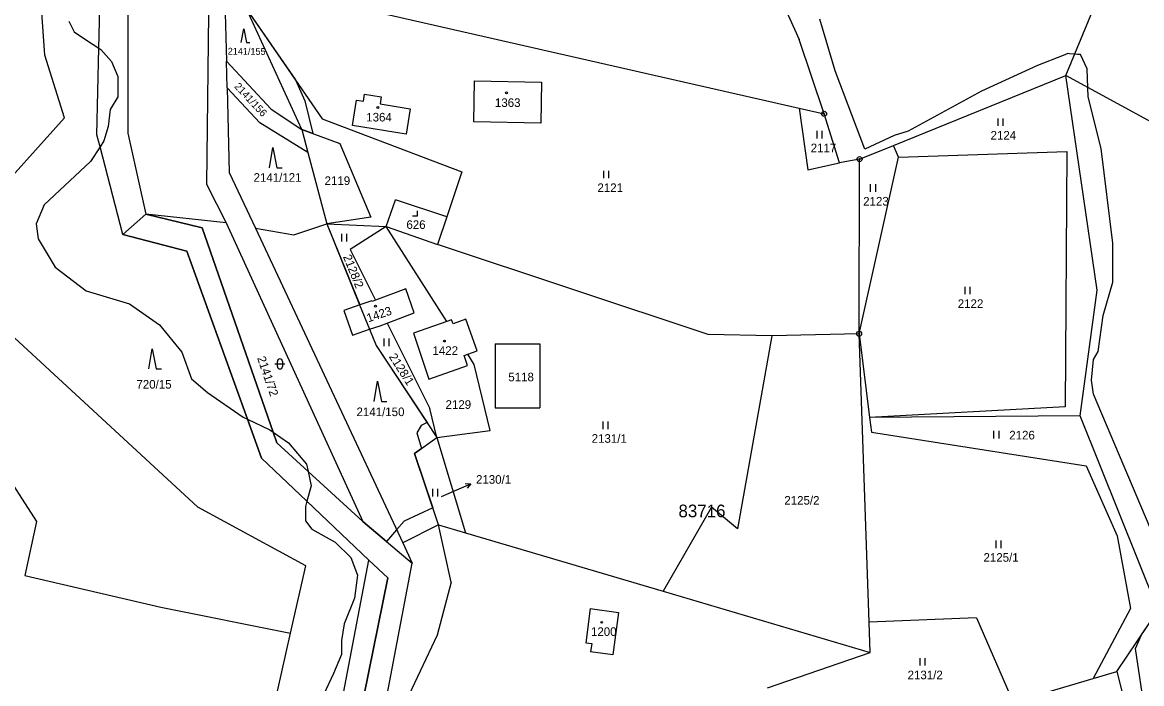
# Model space of a CAD drawing. Extents: x -439246 to -433691, y -1130252 to -1121148.
# Drawn here: x -435711.9 to -435490.6, y -1124629 to -1124498.3 of the extents above; entities that cross this region are included whole.
import ezdxf

# ---------------------------------------------------------------- set-up
doc = ezdxf.new("R2010")
doc.units = 0
for name, color, linetype in [('Vrstva 1', 7, 'Continuous'), ('Vrstva 16', 7, 'Continuous'), ('Vrstva 18', 7, 'Continuous'), ('Vrstva 19', 7, 'Continuous'), ('Vrstva 24', 7, 'Continuous'), ('Vrstva 25', 7, 'Continuous'), ('Vrstva 3', 7, 'Continuous'), ('Vrstva 37', 7, 'Continuous'), ('Vrstva 4', 7, 'Continuous'), ('Vrstva 52', 7, 'Continuous'), ('Vrstva 53', 7, 'Continuous'), ('Vrstva 6', 7, 'Continuous')]:
    doc.layers.add(name, color=color, linetype=linetype)

msp = doc.modelspace()

# ---------------------------------------------------------------- linework, layer by layer
at = {"layer": 'Vrstva 1'}
for p, q in [((-435671.53, -1124505.98), (-435662.67, -1124515.45)), ((-435622.63, -1124517.96), (-435622.46, -1124509.85)), ((-435622.46, -1124509.85), (-435609.21, -1124510.12)), ((-435609.21, -1124510.12), (-435609.37, -1124518.23)), ((-435664.93, -1124518.15), (-435671.39, -1124511.26)), ((-435671.39, -1124511.26), (-435670.96, -1124527.98)), ((-435644.45, -1124513.87), (-435644.23, -1124512.49)), ((-435644.23, -1124512.49), (-435640.9, -1124513.03)), ((-435646.59, -1124518.67), (-435645.78, -1124513.65)), ((-435645.78, -1124513.65), (-435644.45, -1124513.87)), ((-435640.9, -1124513.03), (-435641.12, -1124514.4)), ((-435641.12, -1124514.4), (-435635.2, -1124515.36)), ((-435662.67, -1124515.45), (-435656.62, -1124519.45)), ((-435635.2, -1124515.36), (-435636.01, -1124520.37)), ((-435655.41, -1124524.05), (-435664.93, -1124518.15)), ((-435636.01, -1124520.37), (-435646.59, -1124518.67)), ((-435609.37, -1124518.23), (-435622.63, -1124517.96)), ((-435655.41, -1124524.05), (-435651.7, -1124538.12)), ((-435651.7, -1124538.12), (-435645.18, -1124554.15)), ((-435627.97, -1124557.42), (-435639.94, -1124538.64)), ((-435647.07, -1124543.19), (-435642.03, -1124553.23)), ((-435636.08, -1124550.99), (-435642.03, -1124553.23)), ((-435634.39, -1124555.73), (-435636.08, -1124550.99)), ((-435645.18, -1124554.15), (-435648.31, -1124555.24)), ((-435642.78, -1124553.32), (-435645.18, -1124554.15)), ((-435642.72, -1124553.49), (-435642.78, -1124553.32)), ((-435642.03, -1124553.23), (-435642.72, -1124553.49)), ((-435648.31, -1124555.24), (-435646.62, -1124560.11)), ((-435639.76, -1124557.75), (-435634.39, -1124555.73)), ((-435624.21, -1124556.99), (-435626.72, -1124557.88)), ((-435621.94, -1124563.22), (-435624.21, -1124556.99)), ((-435646.62, -1124560.11), (-435643.23, -1124558.97)), ((-435643.23, -1124558.97), (-435641.12, -1124558.26)), ((-435643.23, -1124558.97), (-435641.93, -1124562.16)), ((-435641.12, -1124558.26), (-435639.76, -1124557.75)), ((-435639.76, -1124557.75), (-435631.29, -1124574.63)), ((-435627.97, -1124557.42), (-435634.57, -1124559.74)), ((-435627.01, -1124557.08), (-435627.97, -1124557.42)), ((-435626.72, -1124557.88), (-435627.01, -1124557.08)), ((-435634.57, -1124559.74), (-435631.49, -1124568.82)), ((-435623.82, -1124563.92), (-435621.94, -1124563.22)), ((-435624.52, -1124564.18), (-435623.82, -1124563.92)), ((-435623.86, -1124566.14), (-435624.52, -1124564.18)), ((-435622.54, -1124565.93), (-435623.82, -1124563.92)), ((-435631.49, -1124568.82), (-435623.86, -1124566.14))]:
    msp.add_line(p, q, dxfattribs=at)
for points in [[(-435505.57, -1124508.83), (-435493.56, -1124479.83)], [(-435566.24, -1124483.98), (-435558.29, -1124501.67)], [(-435671.96, -1124489.3), (-435671.53, -1124505.98)], [(-435668.64, -1124490.1), (-435558.28, -1124515.26)], [(-435675.03, -1124490.95), (-435675.48, -1124530.26)], [(-435696.73, -1124503.38), (-435696.55, -1124495.58)], [(-435690.99, -1124496.36), (-435690.99, -1124520.19)], [(-435656.62, -1124519.45), (-435667.46, -1124495.75)], [(-435667.46, -1124495.75), (-435652.57, -1124517.39)], [(-435553.36, -1124516.38), (-435558.29, -1124501.67)], [(-435697.13, -1124520.51), (-435696.73, -1124503.38)], [(-435671.39, -1124511.26), (-435671.53, -1124505.98)], [(-435539.63, -1124522.62), (-435505.57, -1124508.83)], [(-435416.09, -1124557.58), (-435505.57, -1124508.83)], [(-435499.36, -1124551.23), (-435505.57, -1124508.83)], [(-435558.28, -1124515.26), (-435556.54, -1124527.45)], [(-435558.28, -1124515.26), (-435553.36, -1124516.38)], [(-435550.32, -1124526.05), (-435553.36, -1124516.38)], [(-435656.62, -1124519.45), (-435655.41, -1124524.05)], [(-435656.62, -1124519.45), (-435649.1, -1124522.24)], [(-435652.57, -1124517.39), (-435625, -1124527.86)], [(-435696.51, -1124522.89), (-435697.13, -1124520.51)], [(-435690.99, -1124520.19), (-435687.47, -1124536.23)], [(-435692.03, -1124540.25), (-435696.51, -1124522.89)], [(-435649.1, -1124522.24), (-435643, -1124536.84)], [(-435546.36, -1124525.34), (-435539.63, -1124522.62)], [(-435538.66, -1124524.94), (-435539.63, -1124522.62)], [(-435538.66, -1124524.94), (-435505.36, -1124523.84)], [(-435505.36, -1124523.84), (-435505.71, -1124574.32)], [(-435556.54, -1124527.45), (-435550.32, -1124526.05)], [(-435546.36, -1124525.34), (-435550.32, -1124526.05)], [(-435546.44, -1124559.85), (-435538.66, -1124524.94)], [(-435546.44, -1124559.85), (-435546.36, -1124525.34)], [(-435670.96, -1124527.98), (-435665.8, -1124538.99)], [(-435625, -1124527.86), (-435627.97, -1124536.77)], [(-435675.48, -1124530.26), (-435671.61, -1124537.92)], [(-435687.47, -1124536.23), (-435692.03, -1124540.25)], [(-435687.47, -1124536.23), (-435676.35, -1124538.9)], [(-435671.61, -1124537.92), (-435687.47, -1124536.23)], [(-435643, -1124536.84), (-435651.7, -1124538.12)], [(-435627.97, -1124536.77), (-435629.77, -1124542.18)], [(-435676.35, -1124538.9), (-435662.31, -1124579.29)], [(-435671.61, -1124537.92), (-435644.55, -1124596.95)], [(-435665.8, -1124538.99), (-435658.19, -1124540.27)], [(-435665.8, -1124538.99), (-435636.68, -1124601.19)], [(-435658.19, -1124540.27), (-435651.7, -1124538.12)], [(-435651.7, -1124538.12), (-435639.94, -1124538.64)], [(-435639.94, -1124538.64), (-435647.07, -1124543.19)], [(-435639.94, -1124538.64), (-435629.77, -1124542.18)], [(-435679.38, -1124543.5), (-435692.03, -1124540.25)], [(-435667.34, -1124576.77), (-435679.38, -1124543.5)], [(-435576.29, -1124560.01), (-435629.77, -1124542.18)], [(-435502.7, -1124576.07), (-435499.36, -1124551.23)], [(-435563.66, -1124560.29), (-435576.29, -1124560.01)], [(-435563.66, -1124560.29), (-435570.47, -1124598.43)], [(-435546.44, -1124559.85), (-435563.66, -1124560.29)], [(-435544.43, -1124616.9), (-435546.44, -1124559.85)], [(-435546.44, -1124559.85), (-435544.37, -1124576.4)], [(-435641.93, -1124562.16), (-435629.92, -1124580.34)], [(-435618.41, -1124561.87), (-435618.41, -1124574.51)], [(-435618.41, -1124561.87), (-435609.56, -1124561.87)], [(-435609.56, -1124561.87), (-435609.56, -1124574.51)], [(-435619.35, -1124579), (-435622.54, -1124565.93)], [(-435629.92, -1124580.34), (-435631.29, -1124574.63)], [(-435618.41, -1124574.51), (-435609.56, -1124574.51)], [(-435505.71, -1124574.32), (-435544.37, -1124576.4)], [(-435664.56, -1124584.47), (-435667.34, -1124576.77)], [(-435502.7, -1124576.07), (-435544.37, -1124576.4)], [(-435544.37, -1124576.4), (-435544.01, -1124579.28)], [(-435487.29, -1124614.49), (-435502.7, -1124576.07)], [(-435629.92, -1124580.34), (-435619.35, -1124579)], [(-435662.31, -1124579.29), (-435661.57, -1124581.43)], [(-435634.33, -1124583.55), (-435629.92, -1124580.34)], [(-435629.92, -1124580.34), (-435624.23, -1124599.21)], [(-435544.01, -1124579.28), (-435501.53, -1124585.95)], [(-435661.57, -1124581.43), (-435655.38, -1124587.08)], [(-435629.61, -1124597.62), (-435634.33, -1124583.55)], [(-435655.63, -1124592.95), (-435664.56, -1124584.47)], [(-435655.38, -1124587.08), (-435644.55, -1124596.95)], [(-435501.53, -1124585.95), (-435495.41, -1124599.82)], [(-435643.37, -1124604.6), (-435655.63, -1124592.95)], [(-435575.6, -1124594.15), (-435585.18, -1124610.73)], [(-435570.47, -1124598.43), (-435575.6, -1124594.15)], [(-435644.55, -1124596.95), (-435634.78, -1124605.24)], [(-435627.07, -1124608.98), (-435629.61, -1124597.62)], [(-435629.61, -1124597.62), (-435624.23, -1124599.21)], [(-435636.68, -1124601.19), (-435634.78, -1124605.24)], [(-435624.23, -1124599.21), (-435585.18, -1124610.73)], [(-435495.41, -1124599.82), (-435492.78, -1124614.17)], [(-435647.71, -1124673.2), (-435634.78, -1124605.24)], [(-435639.64, -1124608.14), (-435643.37, -1124604.6)], [(-435652.88, -1124673.42), (-435639.64, -1124608.14)], [(-435627.07, -1124608.98), (-435629.89, -1124619.46)], [(-435585.18, -1124610.73), (-435544.22, -1124622.9)], [(-435599.6, -1124614.18), (-435600.49, -1124620.94)], [(-435599.6, -1124614.18), (-435593.99, -1124614.95)], [(-435492.78, -1124614.17), (-435500.18, -1124628.01)], [(-435495.48, -1124626.62), (-435487.29, -1124614.49)], [(-435593.99, -1124614.95), (-435595.15, -1124623.34)], [(-435523.21, -1124616.01), (-435544.43, -1124616.9)], [(-435523.21, -1124616.01), (-435515.97, -1124632.67)], [(-435544.22, -1124622.9), (-435544.43, -1124616.9)], [(-435629.89, -1124619.46), (-435638.81, -1124638.42)], [(-435600.49, -1124620.94), (-435599.3, -1124621.11)], [(-435599.3, -1124621.11), (-435599.52, -1124622.75)], [(-435595.15, -1124623.34), (-435599.52, -1124622.75)], [(-435564.54, -1124629.86), (-435544.22, -1124622.9)], [(-435500.18, -1124628.01), (-435495.48, -1124626.62)], [(-435495.48, -1124626.62), (-435491.99, -1124640.55)], [(-435515.97, -1124632.67), (-435500.18, -1124628.01)]]:
    msp.add_lwpolyline(points, dxfattribs=at)
at = {"layer": 'Vrstva 16'}
msp.add_line((-435625.94, -1124590.7), (-435623.18, -1124589.51), dxfattribs=at)
for points in [[(-435624.3, -1124589.45), (-435623.18, -1124589.51), (-435623.91, -1124590.37)], [(-435629, -1124592.01), (-435625.94, -1124590.7)]]:
    msp.add_lwpolyline(points, dxfattribs=at)
at = {"layer": 'Vrstva 24'}
for centre, radius in [((-435553.36, -1124516.38), 0.5), ((-435553.36, -1124516.38), 0.1), ((-435546.36, -1124525.34), 0.5), ((-435546.36, -1124525.34), 0.1), ((-435546.44, -1124559.85), 0.5), ((-435546.44, -1124559.85), 0.1)]:
    msp.add_circle(centre, radius, dxfattribs=at)
at = {"layer": 'Vrstva 25'}
for p, q in [((-435518.96, -1124518.77), (-435518.96, -1124517.27)), ((-435517.96, -1124518.77), (-435517.96, -1124517.27)), ((-435554.74, -1124521.27), (-435554.74, -1124519.77)), ((-435553.74, -1124521.27), (-435553.74, -1124519.77)), ((-435596.92, -1124529.13), (-435596.92, -1124527.63)), ((-435595.92, -1124529.13), (-435595.92, -1124527.63)), ((-435544.16, -1124531.81), (-435544.16, -1124530.31)), ((-435543.16, -1124531.81), (-435543.16, -1124530.31)), ((-435648.69, -1124541.63), (-435648.69, -1124540.13)), ((-435647.69, -1124541.63), (-435647.69, -1124540.13)), ((-435525.46, -1124552.05), (-435525.46, -1124550.55)), ((-435524.46, -1124552.05), (-435524.46, -1124550.55)), ((-435640.35, -1124562.31), (-435640.35, -1124560.81)), ((-435639.35, -1124562.31), (-435639.35, -1124560.81)), ((-435661.95, -1124565.81), (-435659.95, -1124565.81)), ((-435661.45, -1124566.31), (-435661.45, -1124565.31)), ((-435660.45, -1124565.31), (-435660.45, -1124566.31)), ((-435597.05, -1124578.71), (-435597.05, -1124577.21)), ((-435596.05, -1124578.71), (-435596.05, -1124577.21)), ((-435519.77, -1124580.56), (-435519.77, -1124579.06)), ((-435518.77, -1124580.56), (-435518.77, -1124579.06)), ((-435630.71, -1124592.01), (-435630.71, -1124590.51)), ((-435629.71, -1124592.01), (-435629.71, -1124590.51)), ((-435519.36, -1124602.23), (-435519.36, -1124600.73)), ((-435518.36, -1124602.23), (-435518.36, -1124600.73)), ((-435534.37, -1124625.46), (-435534.37, -1124623.96)), ((-435533.37, -1124625.46), (-435533.37, -1124623.96))]:
    msp.add_line(p, q, dxfattribs=at)
for points in [[(-435668.58, -1124502.27), (-435668.11, -1124499.59), (-435667.57, -1124502.27), (-435666.9, -1124502.27)], [(-435663.03, -1124527.05), (-435662.33, -1124523.05), (-435661.53, -1124527.05), (-435660.53, -1124527.05)], [(-435634.75, -1124536.55), (-435633.75, -1124536.55), (-435633.75, -1124535.55)], [(-435686.89, -1124566.81), (-435686.19, -1124562.81), (-435685.39, -1124566.81), (-435684.39, -1124566.81)], [(-435642.34, -1124573.22), (-435641.64, -1124569.22), (-435640.84, -1124573.22), (-435639.84, -1124573.22)]]:
    msp.add_lwpolyline(points, dxfattribs=at)
for centre in [(-435616.15, -1124512.22), (-435641.59, -1124515.13), (-435642.05, -1124554.4), (-435628.43, -1124561.3), (-435597.33, -1124616.9)]:
    msp.add_circle(centre, 0.175, dxfattribs=at)
for centre, start, end in [((-435660.95, -1124565.31), 0, 180), ((-435660.95, -1124566.31), 180, 0)]:
    msp.add_arc(centre, 0.5, start, end, dxfattribs=at)
at = {"layer": 'Vrstva 3'}
for points in [[(-435622.63, -1124517.96), (-435622.46, -1124509.85)], [(-435622.46, -1124509.85), (-435609.21, -1124510.12)], [(-435609.21, -1124510.12), (-435609.37, -1124518.23)], [(-435644.45, -1124513.87), (-435644.23, -1124512.49)], [(-435644.23, -1124512.49), (-435640.9, -1124513.03)], [(-435646.59, -1124518.67), (-435645.78, -1124513.65)], [(-435645.78, -1124513.65), (-435644.45, -1124513.87)], [(-435640.9, -1124513.03), (-435641.12, -1124514.4)], [(-435641.12, -1124514.4), (-435635.2, -1124515.36)], [(-435635.2, -1124515.36), (-435636.01, -1124520.37)], [(-435636.01, -1124520.37), (-435646.59, -1124518.67)], [(-435609.37, -1124518.23), (-435622.63, -1124517.96)], [(-435636.08, -1124550.99), (-435642.03, -1124553.23)], [(-435634.39, -1124555.73), (-435636.08, -1124550.99)], [(-435645.18, -1124554.15), (-435648.31, -1124555.24)], [(-435642.78, -1124553.32), (-435645.18, -1124554.15)], [(-435642.72, -1124553.49), (-435642.78, -1124553.32)], [(-435642.03, -1124553.23), (-435642.72, -1124553.49)], [(-435648.31, -1124555.24), (-435646.62, -1124560.11)], [(-435639.76, -1124557.75), (-435634.39, -1124555.73)], [(-435624.21, -1124556.99), (-435626.72, -1124557.88)], [(-435621.94, -1124563.22), (-435624.21, -1124556.99)], [(-435646.62, -1124560.11), (-435643.23, -1124558.97)], [(-435643.23, -1124558.97), (-435641.12, -1124558.26)], [(-435641.12, -1124558.26), (-435639.76, -1124557.75)], [(-435627.97, -1124557.42), (-435634.57, -1124559.74)], [(-435627.01, -1124557.08), (-435627.97, -1124557.42)], [(-435626.72, -1124557.88), (-435627.01, -1124557.08)], [(-435634.57, -1124559.74), (-435631.49, -1124568.82)], [(-435623.82, -1124563.92), (-435621.94, -1124563.22)], [(-435624.52, -1124564.18), (-435623.82, -1124563.92)], [(-435623.86, -1124566.14), (-435624.52, -1124564.18)], [(-435631.49, -1124568.82), (-435623.86, -1124566.14)], [(-435599.6, -1124614.18), (-435600.49, -1124620.94)], [(-435599.6, -1124614.18), (-435593.99, -1124614.95)], [(-435593.99, -1124614.95), (-435595.15, -1124623.34)], [(-435600.49, -1124620.94), (-435599.3, -1124621.11)], [(-435599.3, -1124621.11), (-435599.52, -1124622.75)], [(-435595.15, -1124623.34), (-435599.52, -1124622.75)]]:
    msp.add_lwpolyline(points, dxfattribs=at)
at = {"layer": 'Vrstva 37'}
for centre in [(-435616.15, -1124512.22), (-435641.59, -1124515.13), (-435642.05, -1124554.4), (-435628.43, -1124561.3), (-435597.33, -1124616.9)]:
    msp.add_circle(centre, 0.175, dxfattribs=at)
at = {"layer": 'Vrstva 4'}
for points in [[(-435702.66, -1124498.03), (-435701.63, -1124500.16)], [(-435701.63, -1124500.16), (-435699.02, -1124501.92)], [(-435699.02, -1124501.92), (-435696.73, -1124503.38)], [(-435696.73, -1124503.38), (-435696.34, -1124503.64)], [(-435696.34, -1124503.64), (-435694.24, -1124506.04)], [(-435694.24, -1124506.04), (-435693, -1124509.03)], [(-435693, -1124509.03), (-435693, -1124513.02)], [(-435693, -1124513.02), (-435694.52, -1124515.52)], [(-435694.52, -1124515.52), (-435694.93, -1124518.87)], [(-435694.93, -1124518.87), (-435695.76, -1124521.72)], [(-435696.51, -1124522.89), (-435698.41, -1124525.82)], [(-435695.76, -1124521.72), (-435696.51, -1124522.89)], [(-435698.41, -1124525.82), (-435707.54, -1124534.34)], [(-435707.54, -1124534.34), (-435709.16, -1124538.11)], [(-435639.94, -1124538.64), (-435638.11, -1124533.39)], [(-435627.97, -1124536.77), (-435638.11, -1124533.39)], [(-435709.16, -1124538.11), (-435708.74, -1124541.08)], [(-435708.74, -1124541.08), (-435705.4, -1124546.66)], [(-435705.4, -1124546.66), (-435699.28, -1124551.4)], [(-435699.28, -1124551.4), (-435690.69, -1124553.97)], [(-435690.69, -1124553.97), (-435684.77, -1124558.07)], [(-435684.77, -1124558.07), (-435680.33, -1124563.5)], [(-435680.33, -1124563.5), (-435678.4, -1124568.78)], [(-435678.4, -1124568.78), (-435675.24, -1124571.5)], [(-435675.24, -1124571.5), (-435668.19, -1124576.37)], [(-435668.19, -1124576.37), (-435667.34, -1124576.77)], [(-435667.34, -1124576.77), (-435662.97, -1124578.83)], [(-435662.97, -1124578.83), (-435662.31, -1124579.29)], [(-435662.31, -1124579.29), (-435659.25, -1124581.44)], [(-435659.25, -1124581.44), (-435655.68, -1124585.64)], [(-435655.68, -1124585.64), (-435655.38, -1124587.08)], [(-435655.38, -1124587.08), (-435654.77, -1124589.92)], [(-435654.77, -1124589.92), (-435655.63, -1124592.95)], [(-435655.63, -1124592.95), (-435655.92, -1124593.99)], [(-435655.92, -1124593.99), (-435655.92, -1124596.81)], [(-435655.92, -1124596.81), (-435654.65, -1124598.51)], [(-435654.65, -1124598.51), (-435650.04, -1124601.07)], [(-435650.04, -1124601.07), (-435646.92, -1124604.11)], [(-435646.92, -1124604.11), (-435645.58, -1124607.57)], [(-435645.58, -1124607.57), (-435646.18, -1124612.16)], [(-435646.18, -1124612.16), (-435648.25, -1124617.19)], [(-435648.25, -1124617.19), (-435648.78, -1124620.48)], [(-435648.78, -1124620.48), (-435648.78, -1124623.29)], [(-435648.78, -1124623.29), (-435650.33, -1124627.05)], [(-435650.33, -1124627.05), (-435652.28, -1124631.12)]]:
    msp.add_lwpolyline(points, dxfattribs=at)
at = {"layer": 'Vrstva 52'}
for points in [[(-435667.46, -1124495.75), (-435657.88, -1124509.67), (-435656.01, -1124513.84), (-435654.46, -1124520.25), (-435656.62, -1124519.45), (-435655.41, -1124524.05), (-435651.7, -1124538.12), (-435645.19, -1124554.15), (-435643.23, -1124558.97), (-435641.93, -1124562.16), (-435631.86, -1124577.4), (-435633, -1124577.97), (-435633.85, -1124579.46), (-435632.98, -1124582.57), (-435634.33, -1124583.55), (-435630.73, -1124594.29), (-435636.41, -1124596.93), (-435637.89, -1124598.61), (-435639.89, -1124600.9), (-435644.55, -1124596.95), (-435655.38, -1124587.08), (-435661.57, -1124581.43), (-435662.31, -1124579.29), (-435676.35, -1124538.9), (-435687.47, -1124536.23), (-435692.03, -1124540.25), (-435679.38, -1124543.5), (-435667.34, -1124576.77), (-435664.56, -1124584.47), (-435655.63, -1124592.95), (-435643.37, -1124604.6), (-435639.64, -1124608.14), (-435652.88, -1124673.42)], [(-435551.2, -1124507.88), (-435554.18, -1124497.65)], [(-435488.14, -1124599.91), (-435500.07, -1124571.79), (-435500.5, -1124569.02), (-435500.07, -1124564.97), (-435499.18, -1124563.35), (-435498.16, -1124556.24), (-435496.24, -1124549.63), (-435496.24, -1124541.96), (-435498.58, -1124523.22), (-435501.14, -1124512.99), (-435501.21, -1124511.21), (-435501.35, -1124507.45), (-435502.63, -1124504.68), (-435503.28, -1124504.63), (-435503.81, -1124504.59), (-435504.82, -1124504.5), (-435505.18, -1124504.47), (-435506.09, -1124504.83), (-435511.15, -1124506.81), (-435522.23, -1124511.93), (-435536.71, -1124519.81), (-435539.48, -1124520.66), (-435545.29, -1124523.34), (-435551.2, -1124507.88)], [(-435489.85, -1124634.84), (-435491.76, -1124622.06), (-435490.59, -1124619.38), (-435487.29, -1124614.49)]]:
    msp.add_lwpolyline(points, dxfattribs=at)
at = {"layer": 'Vrstva 6'}
for points in [[(-435707.45, -1124504.77), (-435709.55, -1124474.76)], [(-435703.57, -1124517.17), (-435707.45, -1124504.77)], [(-435719.08, -1124534.43), (-435703.57, -1124517.17)], [(-435738.91, -1124550.6), (-435709.06, -1124596.97)], [(-435677.15, -1124594.14), (-435716.91, -1124557.53)], [(-435655.83, -1124605.75), (-435677.15, -1124594.14)], [(-435709.06, -1124596.97), (-435711.39, -1124607.67)], [(-435629.61, -1124597.62), (-435636.68, -1124601.19)], [(-435658.84, -1124619.08), (-435655.83, -1124605.75)], [(-435655.79, -1124669.68), (-435643.37, -1124604.6)], [(-435711.39, -1124607.67), (-435684.5, -1124613.94)], [(-435684.5, -1124613.94), (-435658.84, -1124619.08)], [(-435664.87, -1124645.78), (-435658.84, -1124619.08)]]:
    msp.add_lwpolyline(points, dxfattribs=at)

# ---------------------------------------------------------------- texts
at = {"layer": 'Vrstva 16'}
msp.add_text('2130/1', height=1.7, dxfattribs=at).set_placement((-435622.18, -1124589.51))
at = {"layer": 'Vrstva 18'}
for s, height, rotation, p in [('2141/155', 1.34, 359.4587, (-435671.27, -1124504.66)), ('2141/156', 1.48, 313.1106, (-435670.08, -1124511.06)), ('2128/2', 1.7, 292.1334, (-435648.51, -1124544.61)), ('2128/1', 1.7, 302.5552, (-435639.48, -1124564.39)), ('2141/72', 1.7, 289.0015, (-435665.49, -1124564.63))]:
    msp.add_text(s, height=height, rotation=rotation, dxfattribs=at).set_placement(p)
for s, height, p in [('2124', 1.7, (-435520.44, -1124521.47)), ('2117', 1.7, (-435556.01, -1124523.97)), ('2141/121', 1.7, (-435666.16, -1124529.81)), ('2119', 1.7, (-435652.12, -1124530.44)), ('2121', 1.7, (-435598.17, -1124531.83)), ('2123', 1.7, (-435545.63, -1124534.51)), ('2122', 1.7, (-435526.93, -1124554.75)), ('5118', 1.7, (-435615.79, -1124569.26)), ('720/15', 1.7, (-435689.32, -1124570.7)), ('2141/150', 1.7, (-435645.81, -1124576.14)), ('2129', 1.7, (-435628.2, -1124574.7)), ('2126', 1.7, (-435516.75, -1124580.75)), ('2131/1', 1.7, (-435599.31, -1124581.41)), ('2130/1', 0.1, (-435629.2, -1124592.01)), ('2125/2', 1.7, (-435561.22, -1124593.64)), ('2125/1', 1.7, (-435521.84, -1124604.93)), ('2131/2', 1.7, (-435536.85, -1124628.16))]:
    msp.add_text(s, height=height, dxfattribs=at).set_placement(p)
at = {"layer": 'Vrstva 19'}
for s, p in [('1363', (-435618.44, -1124515.02)), ('1364', (-435643.88, -1124517.89)), ('626', (-435635.94, -1124539.13)), ('1422', (-435630.79, -1124564.03)), ('1200', (-435599.45, -1124619.6))]:
    msp.add_text(s, height=1.7, dxfattribs=at).set_placement(p)
msp.add_text('1423', height=1.7, rotation=18.5977, dxfattribs=at).set_placement((-435643.47, -1124557.62))
at = {"layer": 'Vrstva 53'}
msp.add_text('83716', height=2.5, dxfattribs=at).set_placement((-435582.15, -1124596.13))

doc.saveas('drawing.dxf')
